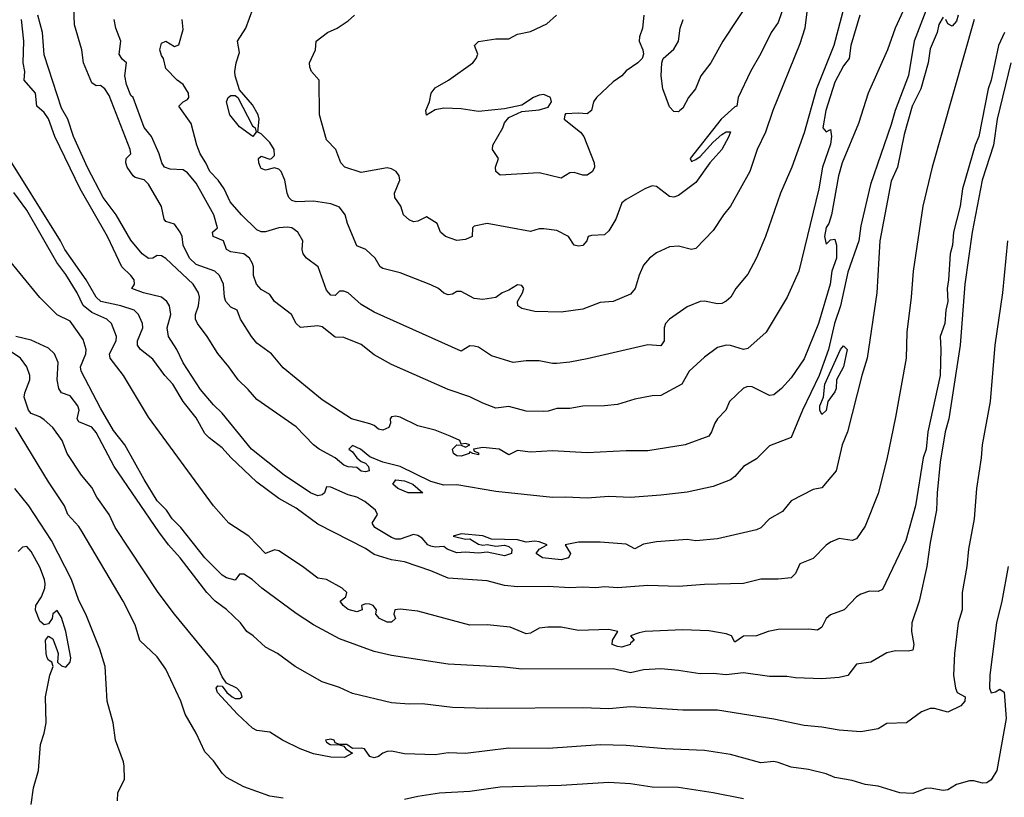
# Model space of a CAD drawing. Header units: metres. Extents: x -46681 to -43747, y -240911 to -237677.
# Tile 374 of 656: x -44529 to -44416, y -240121 to -240032. Entities that reach past the tile are written whole.
import ezdxf

# ---------------------------------------------------------------- set-up
doc = ezdxf.new("R2010")
doc.units = ezdxf.units.M
doc.layers.add('CONTOUR_INDEX', color=1, linetype='Continuous')
doc.layers.add('CONTOUR_INTER', color=3, linetype='Continuous')

msp = doc.modelspace()

# ---------------------------------------------------------------- linework, layer by layer
at = {"layer": 'CONTOUR_INDEX'}
for points, elevation in [([(-44445.1, -240028.88), (-44448.47, -240034.02), (-44449.86, -240036.52), (-44451.01, -240038.02), (-44451.61, -240039.52), (-44452.43, -240040.52), (-44453.1, -240041.74), (-44453.41, -240042.02), (-44453.6, -240042.17), (-44454.1, -240042.13), (-44454.6, -240041.58), (-44455.4, -240039.52), (-44455.59, -240038.02), (-44455.51, -240036.52), (-44455.34, -240036.02), (-44454.1, -240034.94), (-44453.6, -240034.02), (-44453.39, -240032.52), (-44453.06, -240031.52)], 115), ([(-44427.72, -240030.52), (-44428.63, -240032.52), (-44429.51, -240035.02), (-44431.75, -240040.02), (-44432.86, -240043.52), (-44434.74, -240048.02), (-44435.17, -240049.52), (-44435.96, -240054.02), (-44436.27, -240055.02), (-44436.6, -240055.47), (-44436.76, -240056.52), (-44436.6, -240057.42), (-44436.1, -240056.91), (-44435.6, -240056.84), (-44435.4, -240057.52), (-44435.41, -240059.02), (-44435.92, -240060.52), (-44436.12, -240062.02), (-44437.48, -240066.52), (-44439.1, -240070.59), (-44440.6, -240072.81), (-44441.72, -240074.02), (-44442.6, -240074.77), (-44443.1, -240074.83), (-44445.1, -240073.83), (-44445.6, -240073.78), (-44446.1, -240074), (-44447.73, -240075.52), (-44448.13, -240076.52), (-44449.1, -240077.53), (-44449.4, -240078.02), (-44449.77, -240079.02), (-44450.1, -240079.53), (-44452.83, -240080.52), (-44457.1, -240081.21), (-44459.6, -240081.2), (-44464.1, -240081.42), (-44468.1, -240081.2), (-44470.6, -240081.35), (-44472.1, -240081.17), (-44473.1, -240081.65), (-44474.24, -240081.02), (-44476.1, -240080.83), (-44477.19, -240081.02), (-44477.1, -240081.22), (-44476.6, -240081.43), (-44476.6, -240081.65), (-44477.26, -240081.52), (-44477.6, -240081.31), (-44477.69, -240081.52), (-44478.6, -240081.83), (-44479.1, -240081.76), (-44479.49, -240081.52), (-44479.6, -240080.99), (-44479.1, -240080.51), (-44478.6, -240080.54), (-44478.1, -240080.79), (-44477.61, -240080.52), (-44478.1, -240080.37), (-44478.6, -240080.45), (-44478.75, -240080.02), (-44479.87, -240079.52), (-44481.6, -240078.83), (-44483.6, -240078.31), (-44485.6, -240077.34), (-44486.1, -240077.21), (-44486.6, -240077.3), (-44486.76, -240077.52), (-44486.74, -240078.02), (-44486.93, -240078.52), (-44487.6, -240078.82), (-44488.1, -240078.7), (-44488.6, -240078.3), (-44489.1, -240078.09), (-44491.23, -240077.52), (-44494.6, -240075.34), (-44499.1, -240071.65), (-44500.43, -240070.02), (-44502.1, -240068.81), (-44502.74, -240068.02), (-44503.98, -240066.02), (-44504.36, -240065.02), (-44505.1, -240064.64), (-44505.7, -240064.02), (-44505.85, -240063.52), (-44505.95, -240062.02), (-44506.4, -240061.02), (-44506.96, -240060.52), (-44509.1, -240059.73), (-44509.86, -240059.02), (-44510.6, -240057.52), (-44510.7, -240056.52), (-44510.94, -240056.02), (-44511.6, -240055.11), (-44512.6, -240054.79), (-44512.78, -240054.52), (-44513.1, -240053.05), (-44514.6, -240050.48), (-44515.1, -240049.99), (-44516.1, -240049.73), (-44516.35, -240049.52), (-44517.04, -240048.52), (-44517.19, -240048.02), (-44517.15, -240047.52), (-44516.63, -240047.02), (-44516.68, -240046.52), (-44519.1, -240040.27), (-44519.6, -240039.52), (-44520.1, -240039.13), (-44520.6, -240039.17), (-44521.1, -240038.83), (-44522.05, -240036.52), (-44522.24, -240035.02), (-44523.1, -240032.16), (-44523.19, -240030.02)], 110), ([(-44457.59, -240031.02), (-44457.71, -240032.52), (-44458.07, -240033.52), (-44458.11, -240034.02), (-44457.67, -240035.02), (-44457.61, -240035.52), (-44457.78, -240036.02), (-44458.28, -240036.52), (-44459.6, -240037.43), (-44460.12, -240038.02), (-44461.1, -240038.71), (-44463.02, -240040.52), (-44463.35, -240041.02), (-44463.6, -240042.02), (-44464.1, -240042.38), (-44465.1, -240042.3), (-44466.6, -240042.4), (-44466.68, -240042.52), (-44466.76, -240043.02), (-44464.87, -240044.52), (-44464.47, -240045.02), (-44463.29, -240048.02), (-44463.24, -240048.52), (-44463.49, -240049.02), (-44464.1, -240049.44), (-44464.6, -240049.47), (-44465.6, -240049.16), (-44466.1, -240049.19), (-44467.1, -240049.82), (-44469.6, -240049.2), (-44474.1, -240049.45), (-44474.62, -240049.02), (-44474.65, -240048.52), (-44474.29, -240047.52), (-44474.98, -240046.52), (-44474.95, -240046.02), (-44473.8, -240044.02), (-44473.6, -240043.44), (-44473.1, -240042.81), (-44471.6, -240042.11), (-44469.6, -240041.95), (-44468.6, -240041.63), (-44468.19, -240041.02), (-44468.33, -240040.52), (-44469.1, -240040.15), (-44469.6, -240040.25), (-44470.26, -240040.52), (-44471.6, -240041.39), (-44473.6, -240041.83), (-44476.6, -240042.14), (-44478.6, -240041.83), (-44480.6, -240041.75), (-44481.6, -240041.93), (-44482.6, -240042.55), (-44482.66, -240042.02), (-44482.26, -240041.02), (-44482.03, -240040.02), (-44481.6, -240039.39), (-44480.07, -240038.52), (-44477.26, -240036.52), (-44476.88, -240036.02), (-44476.69, -240035.52), (-44477.08, -240034.52), (-44476.6, -240034.05), (-44474.6, -240033.76), (-44473.1, -240033.77), (-44472.1, -240033.21), (-44470.6, -240032.91), (-44468.72, -240032.02), (-44467.61, -240031.02)], 115), ([(-44415.32, -240036.52), (-44416.89, -240043.02), (-44417.34, -240046.02), (-44418.63, -240050.02), (-44419.78, -240056.02), (-44420.63, -240062.02), (-44421.15, -240069.02), (-44422.45, -240077.52), (-44422.87, -240079.02), (-44423.46, -240082.52), (-44423.82, -240086.02), (-44423.87, -240088.02), (-44424.6, -240091.74), (-44424.98, -240094.52), (-44425.89, -240098.52), (-44426.73, -240101.02), (-44426.77, -240102.02), (-44426.48, -240103.52), (-44426.6, -240104.15), (-44427.1, -240104.28), (-44428.6, -240104.23), (-44429.6, -240104.47), (-44431.44, -240105.52), (-44433.1, -240105.76), (-44434.1, -240107.06), (-44435.1, -240107.31), (-44437.1, -240107.45), (-44440.1, -240107.33), (-44441.1, -240107.17), (-44443.1, -240107.2), (-44446.1, -240106.75), (-44448.1, -240106.99), (-44449.6, -240106.84), (-44451.1, -240106.88), (-44453.6, -240106.48), (-44455.6, -240106.32), (-44457.6, -240106.41), (-44459.1, -240106.75), (-44461.1, -240106.29), (-44471.6, -240106.36), (-44473.6, -240106.13), (-44480.1, -240105.75), (-44486.6, -240104.75), (-44488.6, -240104.31), (-44492.6, -240102.85), (-44495.6, -240101.22), (-44497.6, -240099.94), (-44501.55, -240097.02), (-44502.64, -240096.02), (-44503.6, -240095.4), (-44504.1, -240095.42), (-44504.6, -240096.08), (-44505.6, -240095.82), (-44506.1, -240095.52), (-44508.1, -240093.52), (-44510.88, -240090.02), (-44511.87, -240089.02), (-44512.53, -240088.02), (-44513.6, -240086.94), (-44515.1, -240084.51), (-44517.3, -240080.52), (-44518.6, -240078.86), (-44520.1, -240076.28), (-44522.32, -240072.02), (-44522.42, -240071.52), (-44521.81, -240070.02), (-44521.76, -240069.52), (-44522.1, -240068.38), (-44523.6, -240066.27), (-44525.1, -240065.54), (-44527.1, -240063.55), (-44531.6, -240058.01)], 105), ([(-44528.1, -240121.93), (-44527.82, -240120.02), (-44527.26, -240118.02), (-44527.01, -240115.02), (-44526.6, -240113.71), (-44526.38, -240112.52), (-44526.45, -240109.52), (-44525.93, -240107.02), (-44525.56, -240106.02), (-44525.7, -240105.52), (-44526.1, -240105.29), (-44526.25, -240105.02), (-44526.36, -240104.52), (-44526.45, -240103.02), (-44526.1, -240102.53), (-44525.6, -240102.84), (-44525.1, -240104.2), (-44524.99, -240104.52), (-44525.05, -240105.52), (-44524.6, -240105.95), (-44524.1, -240106.11), (-44523.6, -240105.55), (-44523.51, -240105.02), (-44524.1, -240101.99), (-44524.6, -240100.38), (-44525.1, -240099.59), (-44525.6, -240099.96), (-44525.68, -240100.52), (-44526.1, -240101.13), (-44526.6, -240101.24), (-44527.1, -240100.83), (-44527.6, -240099.54), (-44527.57, -240099.02), (-44526.9, -240098.02), (-44526.51, -240097.02), (-44526.47, -240096.52), (-44526.54, -240096.02), (-44527.1, -240094.58), (-44528.1, -240092.81), (-44528.6, -240092.2), (-44529.1, -240092.31), (-44529.6, -240092.79)], 100)]:
    msp.add_lwpolyline(points, dxfattribs=dict(at, elevation=elevation))
at = {"layer": 'CONTOUR_INTER'}
for points, elevation in [([(-44438.74, -240030.02), (-44439.05, -240032.52), (-44439.6, -240034.33), (-44442.73, -240042.02), (-44443.57, -240044.52), (-44444.51, -240046.52), (-44445.36, -240049.02), (-44447.6, -240053.03), (-44448.4, -240054.02), (-44449.6, -240055.84), (-44451.6, -240057.89), (-44452.1, -240058.03), (-44453.6, -240057.63), (-44454.6, -240057.71), (-44456.1, -240058.39), (-44456.9, -240059.02), (-44457.6, -240059.82), (-44458.1, -240060.96), (-44458.55, -240062.52), (-44459.1, -240063.16), (-44461.1, -240064.01), (-44462.6, -240064.12), (-44464.6, -240064.89), (-44467.1, -240065.24), (-44470.1, -240065.16), (-44471.6, -240064.83), (-44472.09, -240064.52), (-44472.12, -240064.02), (-44471.52, -240063.02), (-44471.37, -240062.52), (-44471.6, -240062.18), (-44472.1, -240062.07), (-44473.1, -240062.71), (-44473.87, -240063.02), (-44474.6, -240063.54), (-44476.1, -240063.79), (-44477.1, -240063.67), (-44478.6, -240062.87), (-44479.1, -240062.87), (-44479.6, -240063.16), (-44480.1, -240063.24), (-44480.6, -240063.06), (-44481.21, -240062.52), (-44482.1, -240062.1), (-44485.6, -240060.7), (-44487.6, -240060.21), (-44487.9, -240060.02), (-44488.49, -240059.02), (-44489.55, -240058.02), (-44490.6, -240057.59), (-44491.69, -240055.02), (-44491.96, -240054.02), (-44492.6, -240053.16), (-44493.6, -240052.74), (-44495.6, -240052.45), (-44497.6, -240052.51), (-44498.1, -240052.38), (-44498.42, -240052.02), (-44498.61, -240051.52), (-44498.88, -240050.02), (-44499.3, -240049.02), (-44499.6, -240048.77), (-44500.1, -240048.63), (-44501.1, -240048.87), (-44501.6, -240048.68), (-44501.71, -240048.52), (-44501.9, -240048.02), (-44501.91, -240047.52), (-44501.6, -240047.27), (-44500.6, -240047.61), (-44500.41, -240047.52), (-44500.1, -240047.19), (-44500.11, -240046.52), (-44500.6, -240045.68), (-44501.6, -240044.7), (-44502, -240044.52), (-44501.85, -240043.02), (-44501.98, -240042.52), (-44502.6, -240041.35), (-44504.1, -240039.65), (-44504.62, -240038.02), (-44504.63, -240037.52), (-44504.48, -240036.52), (-44504.1, -240035.33), (-44504.33, -240034.02), (-44503.39, -240032.52), (-44502.13, -240029.02)], 113), ([(-44441.32, -240029.52), (-44442.1, -240031.89), (-44442.9, -240033.02), (-44444.1, -240035.45), (-44445.31, -240037.52), (-44446.71, -240040.52), (-44446.87, -240041.52), (-44447.1, -240041.59), (-44448.66, -240043.02), (-44452.23, -240047.52), (-44452.1, -240047.89), (-44451.6, -240047.66), (-44451.1, -240047.31), (-44449.6, -240045.64), (-44448.6, -240044.79), (-44448.1, -240044.47), (-44447.6, -240044.45), (-44447.78, -240045.02), (-44448.6, -240046.49), (-44449.99, -240048.02), (-44451.6, -240050.3), (-44453.6, -240051.78), (-44454.1, -240051.99), (-44454.6, -240051.93), (-44456.1, -240050.75), (-44456.6, -240050.67), (-44457.44, -240051.02), (-44459.6, -240052.26), (-44460.1, -240052.65), (-44460.79, -240054.52), (-44461.6, -240055.87), (-44462.1, -240056.32), (-44463.6, -240056.39), (-44463.99, -240056.52), (-44464.13, -240057.02), (-44464.6, -240057.57), (-44465.1, -240057.64), (-44465.6, -240057.53), (-44466.23, -240056.52), (-44467.6, -240055.83), (-44469.1, -240055.62), (-44469.6, -240055.65), (-44470.6, -240055.96), (-44475.6, -240055.01), (-44477.1, -240055.32), (-44477.3, -240055.52), (-44477.34, -240056.52), (-44478.1, -240056.85), (-44479.1, -240056.97), (-44480.39, -240056.52), (-44480.97, -240056.02), (-44481.36, -240055.02), (-44482.6, -240054.26), (-44483.6, -240054.76), (-44484.1, -240054.82), (-44484.6, -240054.62), (-44485.24, -240054.02), (-44485.53, -240053.02), (-44486.24, -240052.02), (-44486.26, -240051.52), (-44485.67, -240050.02), (-44485.74, -240049.52), (-44486.09, -240049.02), (-44486.6, -240048.73), (-44487.1, -240048.62), (-44490.1, -240049.15), (-44491.99, -240048.52), (-44492.44, -240048.02), (-44493.01, -240046.52), (-44494.1, -240045.38), (-44494.9, -240042.52), (-44494.94, -240038.52), (-44495.81, -240037.52), (-44496.02, -240037.02), (-44496.04, -240036.52), (-44495.38, -240035.02), (-44495.27, -240034.02), (-44493.99, -240033.02), (-44492.86, -240032.52), (-44491.6, -240031.68), (-44490.89, -240031.02)], 114), ([(-44424.93, -240030.02), (-44426.47, -240034.02), (-44427.1, -240038), (-44428.66, -240042.02), (-44429.1, -240043.62), (-44431.47, -240050.52), (-44432.6, -240055.28), (-44432.83, -240057.02), (-44434.1, -240060.63), (-44434.95, -240064.52), (-44435.63, -240066.52), (-44436.33, -240069.52), (-44437.39, -240072.52), (-44439.31, -240076.52), (-44440.6, -240079.65), (-44443.1, -240080.64), (-44444.6, -240082.14), (-44446.1, -240083.02), (-44447.1, -240084.17), (-44447.6, -240084.53), (-44449.6, -240085.32), (-44452.6, -240085.95), (-44455.6, -240086.29), (-44459.1, -240086.59), (-44461.6, -240086.46), (-44464.1, -240086.64), (-44466.6, -240086.53), (-44468.1, -240086.58), (-44474.6, -240085.9), (-44479.1, -240085.13), (-44480.6, -240085.15), (-44482.1, -240084.72), (-44485.6, -240083.02), (-44487.6, -240082.52), (-44489.1, -240081.9), (-44490.17, -240081.02), (-44491.1, -240080.59), (-44491.51, -240081.02), (-44491.1, -240081.33), (-44490.59, -240082.02), (-44490.1, -240082.42), (-44489.6, -240082.63), (-44489.26, -240083.02), (-44489.18, -240083.52), (-44489.6, -240083.63), (-44490.1, -240083.53), (-44490.6, -240083.12), (-44491.6, -240083.04), (-44492.1, -240082.86), (-44493.11, -240082.02), (-44494.93, -240081.02), (-44495.58, -240080.52), (-44497.6, -240078.44), (-44502.1, -240075.28), (-44503.1, -240074.12), (-44504.27, -240073.02), (-44505.32, -240071.52), (-44506.6, -240069.99), (-44507.83, -240068.02), (-44508.96, -240066.52), (-44509.17, -240066.02), (-44509.17, -240065.52), (-44508.84, -240064.52), (-44508.72, -240063.52), (-44508.83, -240063.02), (-44509.43, -240062.02), (-44512.6, -240059.05), (-44513.1, -240058.74), (-44513.6, -240058.72), (-44514.1, -240059.01), (-44514.6, -240059.06), (-44515.3, -240058.52), (-44516.6, -240056.95), (-44518.32, -240054.02), (-44519.81, -240052.02), (-44521.6, -240048.56), (-44523.22, -240045.02), (-44523.88, -240043.02), (-44524.6, -240041.73), (-44526.6, -240035.6), (-44526.8, -240033.02), (-44527.34, -240031.02)], 109), ([(-44432.71, -240031.02), (-44433.73, -240034.52), (-44433.92, -240036.02), (-44434.6, -240036.88), (-44435.6, -240038.75), (-44436.61, -240042.02), (-44436.96, -240044.02), (-44436.6, -240044.48), (-44436.1, -240044.2), (-44435.97, -240045.02), (-44436.1, -240045.87), (-44436.99, -240048.52), (-44437.41, -240051.02), (-44439.75, -240060.52), (-44441.08, -240063.52), (-44443.5, -240067.52), (-44445.6, -240069.42), (-44446.1, -240069.55), (-44447.6, -240069.08), (-44448.1, -240069.05), (-44449.1, -240069.3), (-44450.6, -240070.4), (-44452.34, -240072.02), (-44453.18, -240073.52), (-44455.6, -240074.82), (-44456.6, -240074.87), (-44458.6, -240075.24), (-44460.6, -240075.85), (-44462.1, -240076.03), (-44464.6, -240076.06), (-44466.1, -240076.31), (-44467.6, -240076.31), (-44468.6, -240076.65), (-44469.1, -240076.69), (-44471.1, -240076.65), (-44473.1, -240076.1), (-44474.6, -240076.27), (-44476.1, -240075.73), (-44477.6, -240074.97), (-44480.1, -240074.13), (-44486.6, -240071.26), (-44488.6, -240070.16), (-44490.1, -240068.97), (-44492.1, -240068.14), (-44493.1, -240068.12), (-44494.6, -240066.94), (-44495.1, -240066.82), (-44497.1, -240067.01), (-44497.6, -240066.55), (-44498.11, -240065.52), (-44500.07, -240064.02), (-44500.6, -240063.2), (-44501.6, -240062.63), (-44502.14, -240062.02), (-44502.51, -240061.02), (-44502.49, -240060.02), (-44502.6, -240059.62), (-44502.95, -240059.02), (-44503.6, -240058.5), (-44505.1, -240058.29), (-44505.6, -240058.02), (-44505.96, -240057.02), (-44507.13, -240056.52), (-44507.22, -240056.02), (-44506.64, -240055.52), (-44507.05, -240054.02), (-44509.1, -240050.37), (-44510.1, -240049.2), (-44510.6, -240048.83), (-44512.1, -240048.75), (-44512.74, -240048.52), (-44513.06, -240048.02), (-44513.34, -240047.02), (-44514.25, -240045.02), (-44515.1, -240043.97), (-44516.34, -240040.52), (-44516.6, -240040.3), (-44517.12, -240039.02), (-44517.29, -240038.02), (-44517.12, -240036.52), (-44517.6, -240036.09), (-44517.97, -240035.52), (-44517.76, -240034.02), (-44518.35, -240032.52), (-44518.52, -240031.52)], 111), ([(-44434.51, -240030.02), (-44435.7, -240034.52), (-44437.7, -240039.52), (-44439.1, -240044.57), (-44440.55, -240048.52), (-44441.86, -240051.52), (-44443.55, -240056.52), (-44444.6, -240058.97), (-44445.6, -240060.87), (-44446.99, -240062.52), (-44447.55, -240063.52), (-44448.1, -240063.95), (-44448.6, -240064.25), (-44449.1, -240064.28), (-44450.6, -240063.97), (-44451.1, -240064.01), (-44452.6, -240064.63), (-44454.6, -240066.02), (-44455.07, -240066.52), (-44455.22, -240067.02), (-44455.22, -240068.52), (-44455.6, -240069.12), (-44457.1, -240068.99), (-44464.1, -240070.62), (-44466.1, -240071), (-44467.6, -240071.13), (-44468.1, -240071.14), (-44469.6, -240070.84), (-44471.1, -240070.84), (-44472.6, -240071.01), (-44475.1, -240070.28), (-44476.6, -240069.26), (-44477.1, -240069.13), (-44477.6, -240069.1), (-44478.6, -240069.73), (-44488.6, -240065.23), (-44490.1, -240064.36), (-44491.6, -240062.99), (-44492.1, -240062.82), (-44492.6, -240062.82), (-44493.1, -240063.31), (-44493.6, -240063.28), (-44494.1, -240062.69), (-44495.05, -240060.02), (-44496.39, -240059.02), (-44496.78, -240058.52), (-44496.89, -240058.02), (-44496.83, -240057.02), (-44497.39, -240056.02), (-44498.08, -240055.52), (-44498.6, -240055.44), (-44499.6, -240055.51), (-44501.1, -240055.97), (-44501.6, -240055.99), (-44502.1, -240055.75), (-44503.89, -240054.02), (-44505.18, -240052.52), (-44505.89, -240051.02), (-44506.57, -240050.02), (-44507.54, -240049.02), (-44507.98, -240048.02), (-44508.62, -240047.02), (-44509.01, -240046.02), (-44509.69, -240043.52), (-44511.09, -240041.52), (-44510.6, -240041.03), (-44510.1, -240040.75), (-44509.94, -240040.52), (-44509.98, -240040.02), (-44510.6, -240039.03), (-44511.29, -240038.52), (-44512.6, -240037.18), (-44512.86, -240036.02), (-44513.1, -240035.67), (-44513.27, -240035.02), (-44513.1, -240034.24), (-44512.6, -240034.03), (-44511.6, -240034.66), (-44511.1, -240034.44), (-44510.6, -240032.67), (-44510.7, -240031.52)], 112), ([(-44421.39, -240031.02), (-44421.6, -240031.71), (-44422.1, -240032.29), (-44422.6, -240032.04), (-44422.81, -240031.52)], 108), ([(-44419.54, -240031.52), (-44424.4, -240048.52), (-44425.45, -240053.02), (-44426.57, -240060.52), (-44426.81, -240063.52), (-44427.31, -240067.52), (-44427.39, -240070.52), (-44428.6, -240077.34), (-44429.6, -240082.17), (-44430.6, -240086.12), (-44432.1, -240089.89), (-44433.1, -240091.32), (-44433.6, -240091.52), (-44435.1, -240091.31), (-44436.1, -240091.72), (-44436.6, -240092.06), (-44438.1, -240093.59), (-44439.6, -240094.2), (-44440.1, -240095.31), (-44440.6, -240095.81), (-44442.1, -240095.97), (-44444.1, -240095.97), (-44446.1, -240096.48), (-44450.6, -240096.58), (-44453.6, -240096.82), (-44457.1, -240096.7), (-44460.6, -240096.97), (-44462.1, -240096.86), (-44463.1, -240096.97), (-44464.6, -240096.88), (-44466.1, -240096.97), (-44468.6, -240096.81), (-44472.1, -240096.87), (-44473.6, -240096.71), (-44475.6, -240096.16), (-44480.1, -240095.85), (-44482.1, -240095), (-44485.1, -240093.98), (-44486.6, -240093.74), (-44488.6, -240093.15), (-44489.6, -240092.44), (-44495.1, -240089.65), (-44497.6, -240087.8), (-44499.6, -240086.7), (-44502.1, -240084.8), (-44505.1, -240081.98), (-44506.1, -240080.86), (-44507.6, -240079.71), (-44508.1, -240079.19), (-44509.1, -240077.4), (-44510.58, -240075.52), (-44511.77, -240073.52), (-44512.71, -240072.52), (-44514.1, -240070.65), (-44515.51, -240069.52), (-44515.85, -240069.02), (-44515.85, -240068.52), (-44515.25, -240067.02), (-44515.27, -240066.52), (-44515.72, -240065.52), (-44516.24, -240065.02), (-44517.77, -240064.52), (-44520.07, -240064.02), (-44520.6, -240063.52), (-44521.74, -240061.52), (-44524.2, -240058.02), (-44524.71, -240057.02), (-44531.29, -240046.52)], 107), ([(-44423.1, -240031.27), (-44423.6, -240032.1), (-44423.79, -240033.02), (-44424.6, -240034.9), (-44424.86, -240036.52), (-44425.68, -240039.52), (-44426.68, -240041.52), (-44427.6, -240044.77), (-44428.37, -240048.52), (-44429.1, -240050.15), (-44430.39, -240057.02), (-44430.77, -240063.02), (-44431.85, -240070.52), (-44432.49, -240072.52), (-44434.13, -240079.02), (-44434.73, -240080.52), (-44435.45, -240083.52), (-44437.1, -240085.46), (-44438.1, -240085.65), (-44440.6, -240086.96), (-44441.6, -240088.19), (-44443.09, -240089.02), (-44444.1, -240090.06), (-44444.6, -240090.28), (-44449.1, -240091.32), (-44451.6, -240091.58), (-44452.6, -240091.41), (-44456.1, -240091.69), (-44457.6, -240091.93), (-44458.6, -240092.49), (-44459.6, -240091.96), (-44462.6, -240091.7), (-44465.1, -240091.72), (-44466.61, -240092.02), (-44466.01, -240093.02), (-44466.25, -240093.52), (-44467.1, -240093.75), (-44469.24, -240093.52), (-44469.96, -240093.02), (-44469.63, -240092.52), (-44468.69, -240092.02), (-44469.6, -240091.66), (-44470.1, -240091.59), (-44471.1, -240091.71), (-44472.1, -240091.43), (-44475.1, -240091.38), (-44476.1, -240090.98), (-44478.6, -240090.76), (-44479.51, -240091.02), (-44478.1, -240091.38), (-44477.6, -240091.32), (-44476.6, -240091.93), (-44476.1, -240092.08), (-44475.6, -240092), (-44474.6, -240092.17), (-44473.6, -240092.07), (-44473.1, -240092.23), (-44472.78, -240092.52), (-44472.82, -240093.02), (-44473.6, -240093.28), (-44475.6, -240092.87), (-44476.6, -240092.97), (-44478.1, -240092.86), (-44479.1, -240092.93), (-44480.19, -240092.52), (-44480.6, -240092.2), (-44481.6, -240092.28), (-44482.1, -240092.19), (-44482.42, -240092.02), (-44483.1, -240091.24), (-44483.6, -240090.96), (-44484.1, -240090.84), (-44485.6, -240091.36), (-44486.1, -240091.36), (-44486.6, -240091.19), (-44488.55, -240090.02), (-44488.85, -240089.52), (-44488.24, -240088.52), (-44488.44, -240088.02), (-44489.68, -240087.02), (-44490.6, -240086.53), (-44491.6, -240086.26), (-44493.6, -240085.38), (-44494.1, -240085.34), (-44494.33, -240086.02), (-44494.6, -240086.27), (-44495.1, -240086.37), (-44495.94, -240086.02), (-44498.97, -240084.02), (-44502.72, -240081.02), (-44506.1, -240076.87), (-44507.1, -240075.9), (-44508.6, -240074.15), (-44510.6, -240071.05), (-44511.31, -240069.52), (-44512.29, -240068.02), (-44512.43, -240067.02), (-44512.01, -240065.52), (-44512.17, -240064.52), (-44512.48, -240064.02), (-44513.1, -240063.49), (-44515.14, -240063.02), (-44516.52, -240062.52), (-44516.18, -240062.02), (-44516.25, -240061.52), (-44516.6, -240061.02), (-44517.67, -240060.02), (-44519.29, -240056.52), (-44522.43, -240051.02), (-44525.35, -240045.02), (-44526.1, -240042.96), (-44526.6, -240042.23), (-44527.43, -240041.52), (-44527.6, -240040.02), (-44528.9, -240038.52), (-44528.83, -240037.52), (-44529, -240036.52), (-44528.94, -240034.02), (-44529.22, -240031.52)], 108), ([(-44416.07, -240033.02), (-44416.74, -240034.52), (-44417.59, -240038.52), (-44417.92, -240039.52), (-44419.01, -240045.02), (-44419.44, -240046.02), (-44420.9, -240051.02), (-44421.15, -240053.02), (-44421.91, -240056.02), (-44422.04, -240057.52), (-44422.32, -240058.52), (-44422.49, -240061.52), (-44422.67, -240062.52), (-44422.59, -240064.02), (-44422.81, -240065.02), (-44422.94, -240066.52), (-44423.45, -240068.02), (-44423.37, -240069.52), (-44423.47, -240072.52), (-44424.9, -240079.02), (-44425.09, -240081.02), (-44425.41, -240082.02), (-44426.32, -240087.52), (-44427.42, -240091.52), (-44430.1, -240097.15), (-44430.6, -240097.39), (-44431.6, -240097.36), (-44432.6, -240097.7), (-44433.1, -240098.03), (-44434.51, -240099.52), (-44436.1, -240100.08), (-44436.59, -240100.52), (-44437.1, -240101.49), (-44437.6, -240101.84), (-44438.6, -240101.72), (-44442.1, -240101.79), (-44443.27, -240102.02), (-44444.6, -240102.49), (-44446.1, -240102.56), (-44447.1, -240103.22), (-44447.48, -240102.52), (-44448.1, -240102.26), (-44450.1, -240101.92), (-44453.1, -240101.83), (-44457.4, -240102.02), (-44458.1, -240102.16), (-44459.1, -240102.52), (-44458.68, -240103.02), (-44459.1, -240103.33), (-44459.16, -240103.52), (-44460.1, -240103.79), (-44460.6, -240103.75), (-44461.23, -240103.52), (-44461.17, -240103.02), (-44460.57, -240102.02), (-44461.1, -240101.87), (-44461.6, -240101.79), (-44465.1, -240101.88), (-44467.1, -240101.52), (-44468.63, -240101.52), (-44469.6, -240101.63), (-44470.6, -240102.2), (-44471.1, -240102.29), (-44472.97, -240101.52), (-44475.6, -240101.22), (-44477.6, -240101.28), (-44483.6, -240099.67), (-44485.6, -240099.43), (-44486.24, -240099.52), (-44486.35, -240100.02), (-44486.15, -240100.52), (-44486.6, -240100.94), (-44487.1, -240100.93), (-44488.01, -240100.52), (-44488.41, -240100.02), (-44488.36, -240099.52), (-44488.71, -240099.02), (-44489.1, -240098.87), (-44489.6, -240098.8), (-44490.06, -240099.02), (-44489.99, -240099.52), (-44490.6, -240099.74), (-44491.6, -240099.48), (-44492.18, -240099.02), (-44492.51, -240098.52), (-44491.86, -240098.02), (-44491.77, -240097.52), (-44492.3, -240097.02), (-44494.1, -240096.02), (-44495.1, -240095.87), (-44496.84, -240094.52), (-44499.6, -240092.72), (-44500.1, -240092.59), (-44501.1, -240093.01), (-44503.05, -240091.02), (-44505.35, -240089.52), (-44507.1, -240087.55), (-44514.6, -240077.33), (-44517.46, -240072.52), (-44518.99, -240070.52), (-44519.08, -240070.02), (-44518.32, -240068.52), (-44518.26, -240068.02), (-44518.86, -240066.52), (-44519.39, -240066.02), (-44521.1, -240065.28), (-44522.1, -240064.48), (-44522.81, -240063.02), (-44524.1, -240060.9), (-44525.13, -240059.52), (-44528.6, -240053.5), (-44530.1, -240051.47)], 106), ([(-44505.42, -240040.52), (-44505.1, -240040.3), (-44504.6, -240040.29), (-44504.31, -240040.52), (-44502.6, -240043.76), (-44502.31, -240044.02), (-44502.19, -240044.52), (-44502.57, -240045.02), (-44504.1, -240043.89), (-44505.21, -240042.52), (-44505.61, -240041.02), (-44505.42, -240040.52)], 113), ([(-44415.73, -240057.02), (-44416.29, -240063.02), (-44417.19, -240069.02), (-44417.71, -240075.52), (-44418.64, -240080.52), (-44418.74, -240082.02), (-44419.27, -240085.52), (-44419.56, -240089.02), (-44420.22, -240092.52), (-44420.4, -240094.52), (-44420.93, -240097.52), (-44420.94, -240099.52), (-44421.39, -240101.02), (-44421.81, -240104.52), (-44421.91, -240107.02), (-44421.69, -240108.52), (-44421.5, -240109.02), (-44420.59, -240109.52), (-44420.64, -240110.02), (-44421.1, -240110.56), (-44422.6, -240111.28), (-44424.1, -240110.87), (-44424.6, -240110.87), (-44425.6, -240111.24), (-44427.34, -240112.52), (-44429.6, -240112.61), (-44430.6, -240113.22), (-44432.6, -240113.57), (-44435.1, -240113.38), (-44437.1, -240113.01), (-44439.1, -240112.81), (-44442.6, -240112.08), (-44449.1, -240111.05), (-44453.1, -240111.06), (-44459.1, -240110.68), (-44461.6, -240110.91), (-44464.6, -240110.79), (-44475.6, -240110.87), (-44479.6, -240110.74), (-44483.1, -240110.32), (-44484.6, -240110.39), (-44486.6, -240110.23), (-44491.1, -240109.13), (-44492.6, -240108.45), (-44494.6, -240107.79), (-44497.7, -240106.02), (-44499.74, -240104.52), (-44501.1, -240103.81), (-44502.52, -240102.52), (-44503.27, -240102.02), (-44504.01, -240101.02), (-44505.6, -240099.46), (-44506.91, -240098.52), (-44507.87, -240097.52), (-44510.92, -240093.52), (-44512.3, -240092.02), (-44513.4, -240090.52), (-44518.52, -240083.02), (-44520.6, -240079.09), (-44521.1, -240078.48), (-44522.6, -240077.85), (-44522.8, -240077.52), (-44522.55, -240076.52), (-44522.71, -240076.02), (-44523.6, -240074.85), (-44524.6, -240074.54), (-44524.9, -240074.02), (-44525.1, -240073.02), (-44524.98, -240071.02), (-44525.4, -240070.02), (-44526.1, -240069.37), (-44528.1, -240068.45), (-44529.87, -240068.02)], 104), ([(-44415.63, -240094.52), (-44416.37, -240098.52), (-44416.97, -240101.02), (-44417.76, -240107.02), (-44417.77, -240108.52), (-44417.6, -240109.06), (-44417.1, -240108.96), (-44416.6, -240108.65), (-44416.1, -240108.99), (-44415.88, -240112.02), (-44416.96, -240118.02), (-44417.6, -240119.08), (-44418.1, -240119.44), (-44418.6, -240119.48), (-44419.6, -240119.2), (-44420.1, -240119.19), (-44421.6, -240119.62), (-44422.6, -240120.22), (-44423.1, -240120.32), (-44424.6, -240120.05), (-44425.1, -240120.08), (-44426.6, -240120.67), (-44428.1, -240120.58), (-44430.6, -240119.8), (-44432.1, -240119.61), (-44433.6, -240119.18), (-44435.6, -240118.81), (-44436.6, -240118.4), (-44438.6, -240117.89), (-44440.6, -240117.62), (-44442.1, -240117.07), (-44442.6, -240116.99), (-44444.1, -240117.12), (-44447.6, -240116.18), (-44450.6, -240115.71), (-44455.1, -240115.51), (-44459.6, -240115.14), (-44462.6, -240115.07), (-44468.6, -240115.49), (-44473.1, -240115.44), (-44478.1, -240116.05), (-44480.1, -240115.98), (-44481.6, -240116.2), (-44485.1, -240116.1), (-44486.6, -240115.8), (-44487.1, -240115.81), (-44487.6, -240116.01), (-44488.1, -240116.4), (-44488.6, -240116.54), (-44489.1, -240116.41), (-44489.71, -240115.52), (-44490.1, -240115.42), (-44491.1, -240115.47), (-44491.76, -240115.02), (-44492.6, -240115.01), (-44493.1, -240114.81), (-44493.22, -240114.52), (-44493.6, -240114.42), (-44494.23, -240114.52), (-44494.1, -240114.76), (-44493.67, -240115.02), (-44492.6, -240115.04), (-44492.1, -240115.19), (-44491.87, -240115.52), (-44491.11, -240116.02), (-44492.03, -240116.52), (-44493.6, -240116.47), (-44495.6, -240116.08), (-44497.14, -240115.52), (-44499.15, -240114.52), (-44500.6, -240113.59), (-44502.1, -240113.41), (-44502.6, -240113.12), (-44504.33, -240111.52), (-44506.65, -240109.02), (-44506.8, -240108.52), (-44506.6, -240108.26), (-44506.1, -240108.31), (-44505.55, -240109.02), (-44504.97, -240109.52), (-44504.6, -240109.72), (-44504.1, -240109.73), (-44503.79, -240109.52), (-44503.94, -240109.02), (-44504.4, -240108.52), (-44505.6, -240107.97), (-44506.1, -240107.21), (-44506.64, -240106.02), (-44511.61, -240100.02), (-44513.48, -240097.52), (-44518.42, -240090.02), (-44519.1, -240088.55), (-44520.53, -240086.52), (-44521.1, -240085.44), (-44522.29, -240084.02), (-44523.93, -240081.52), (-44524.53, -240080.02), (-44525.6, -240078.52), (-44526.6, -240077.62), (-44527.1, -240077.28), (-44528.1, -240076.89), (-44528.4, -240076.52), (-44528.9, -240075.02), (-44528.83, -240074.52), (-44528.24, -240073.02), (-44528.23, -240072.52), (-44528.58, -240071.52), (-44529.31, -240070.52), (-44531.1, -240069.33)], 103), ([(-44434.95, -240069.52), (-44434.6, -240069.12), (-44434.16, -240069.52), (-44434.58, -240071.52), (-44435.38, -240073.02), (-44435.42, -240074.02), (-44435.6, -240074.42), (-44436.39, -240075.52), (-44436.6, -240076.56), (-44437.1, -240077.01), (-44437.3, -240076.52), (-44437.31, -240076.02), (-44436.88, -240075.02), (-44436.72, -240073.52), (-44434.95, -240069.52)], 109), ([(-44499.1, -240121.18), (-44500.6, -240120.98), (-44503.6, -240119.88), (-44505.6, -240118.82), (-44506.1, -240118.32), (-44507.1, -240116.88), (-44508.1, -240115.86), (-44509.1, -240113.72), (-44510.35, -240111.52), (-44510.85, -240110.02), (-44512.6, -240106.33), (-44513.6, -240104.94), (-44515.6, -240103.04), (-44516.1, -240101.24), (-44517.49, -240098.52), (-44522.21, -240090.52), (-44522.6, -240089.92), (-44523.87, -240088.52), (-44524.26, -240087.52), (-44526.1, -240084.77), (-44529.9, -240078.52)], 102), ([(-44518.15, -240121.52), (-44518.1, -240120.6), (-44517.35, -240119.02), (-44517.39, -240117.52), (-44517.45, -240117.02), (-44518.37, -240114.52), (-44518.65, -240112.52), (-44519.36, -240110.02), (-44519.59, -240106.02), (-44520.17, -240104.02), (-44521.8, -240100.02), (-44522.6, -240098.43), (-44523.45, -240096.02), (-44525.75, -240091.52), (-44528.35, -240087.52), (-44529.96, -240085.52)], 101), ([(-44486.46, -240085.02), (-44486.1, -240084.55), (-44485.1, -240084.65), (-44484.17, -240085.02), (-44482.99, -240086.02), (-44484.68, -240086.02), (-44485.9, -240085.52), (-44486.46, -240085.02)], 109), ([(-44446.1, -240121.29), (-44449.6, -240120.58), (-44453.6, -240119.97), (-44456.6, -240119.93), (-44459.1, -240119.53), (-44461.6, -240119.39), (-44467.1, -240119.75), (-44474.1, -240119.93), (-44477.6, -240120.42), (-44481.1, -240120.63), (-44483.6, -240121.01), (-44485.1, -240121.35)], 102)]:
    msp.add_lwpolyline(points, dxfattribs=dict(at, elevation=elevation))

doc.saveas('drawing.dxf')
